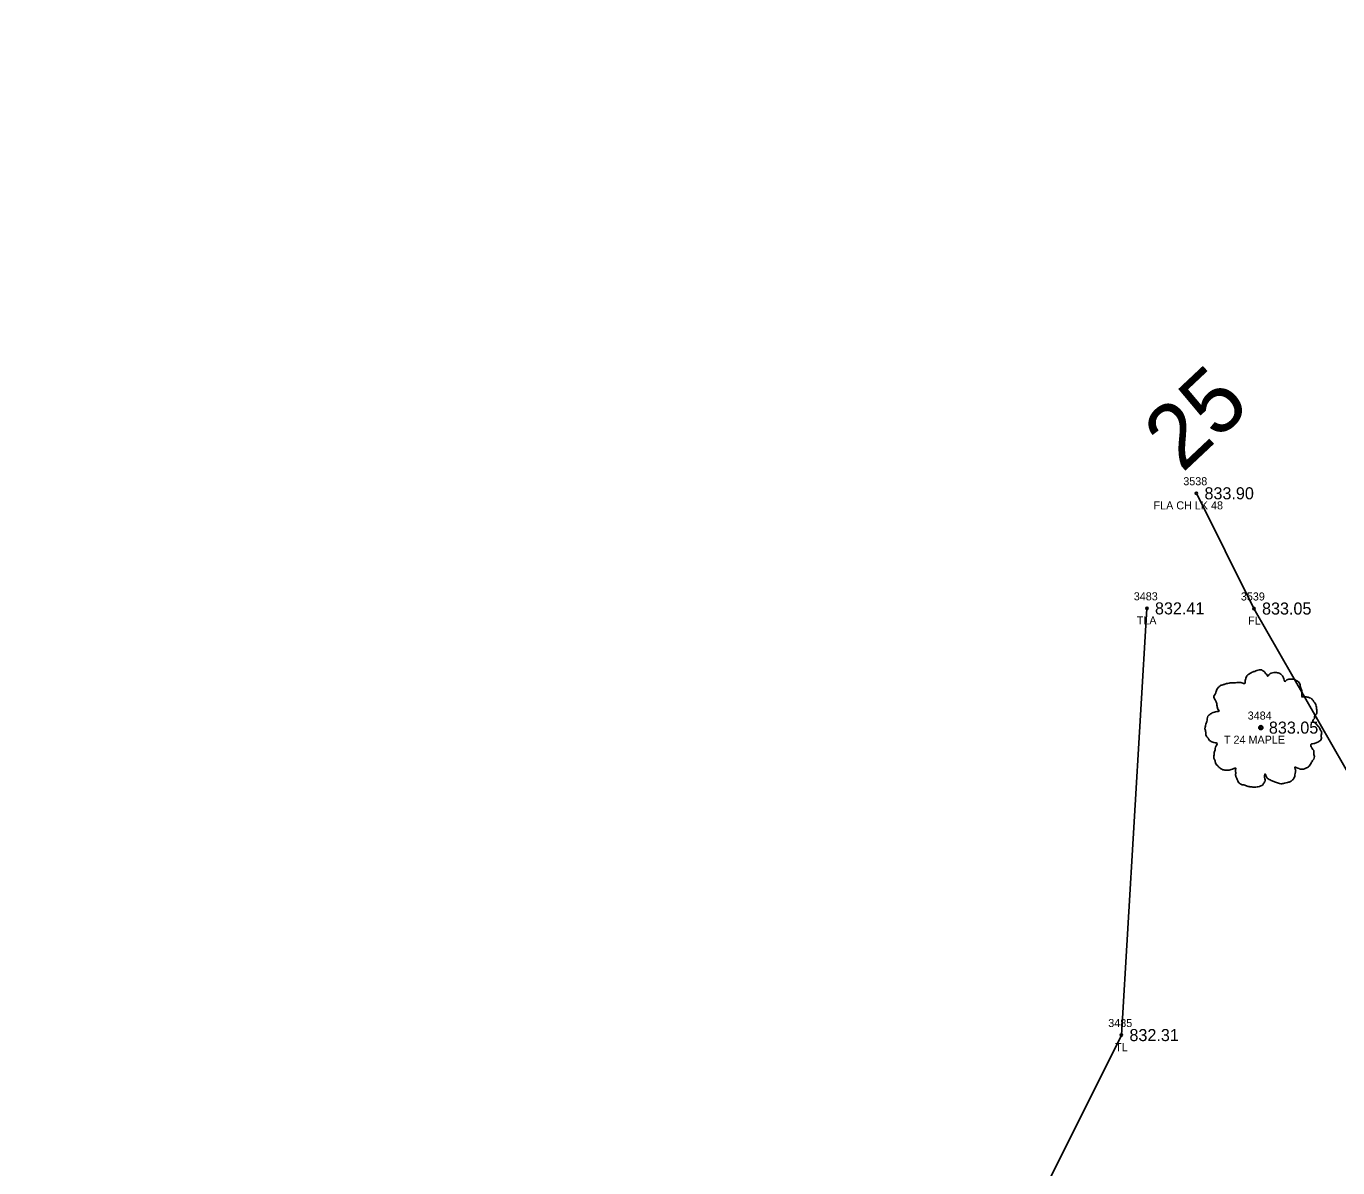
# Model space of a CAD drawing. Extents: x 1622501 to 1626664, y 1117816 to 1121579.
# Drawn here: x 1624496 to 1624658.9, y 1119930.4 to 1120072.3 of the extents above; entities that cross this region are included whole.
import ezdxf

# ---------------------------------------------------------------- set-up
doc = ezdxf.new("R2010")
doc.units = 0
for name, color, linetype in [('RD_EX_Fence_Other', 7, 'Continuous'), ('RD_EX_Fence_Other_txCode', 7, 'Continuous'), ('RD_EX_TX_Fence_Other_ELEV', 7, 'Continuous'), ('RD_EX_TX_VEG_ELEV', 7, 'Continuous'), ('RD_EX_VEG', 7, 'Continuous'), ('RD_EX_VEG_txCode', 7, 'Continuous'), ('RD_HC_TX_Sta50', 7, 'Continuous'), ('RD_SMD_Locator', 7, 'Continuous')]:
    doc.layers.add(name, color=color, linetype=linetype)

msp = doc.modelspace()

# ---------------------------------------------------------------- linework, layer by layer
at = {"layer": 'RD_EX_Fence_Other'}
msp.add_lwpolyline([(1624641.35, 1120014.22), (1624648.5, 1119999.9), (1624664.64, 1119971.73), (1624674.9, 1119954.09), (1624700.33, 1119983.2), (1624731.77, 1120019.72), (1624746.64, 1120034.86), (1624764.66, 1120053.21), (1624771.87, 1120060.24), (1624771.87, 1120060.24), (1624761.47, 1120072.27)], dxfattribs=at)
at = {"layer": 'RD_EX_VEG'}
msp.add_lwpolyline([(1624635.2, 1119999.92), (1624632.03, 1119946.89), (1624605.56, 1119893.73), (1624516.02, 1119817.45), (1624430.57, 1119748.11), (1624391.9, 1119714.38)], dxfattribs=at)
for centre, radius in [((1624649.35, 1119985.1), 0.25), ((1624649.33, 1119985.08), 0.0001)]:
    msp.add_circle(centre, radius, dxfattribs=at)
for points in [[(1624649.48, 1119992.27), (1624649.18, 1119992.29), (1624648.85, 1119992.19), (1624648.6, 1119992.09), (1624648.38, 1119992.02), (1624648.15, 1119991.92), (1624647.85, 1119991.74), (1624647.63, 1119991.54), (1624647.5, 1119991.29), (1624647.45, 1119991.07), (1624647.4, 1119990.79), (1624647.4, 1119990.62), (1624647.28, 1119990.59), (1624647.13, 1119990.62), (1624646.88, 1119990.69), (1624646.63, 1119990.69), (1624646.38, 1119990.69), (1624646.03, 1119990.67), (1624645.68, 1119990.67), (1624645.4, 1119990.62), (1624645.08, 1119990.57), (1624644.7, 1119990.44), (1624644.35, 1119990.32), (1624644.05, 1119990.07), (1624643.8, 1119989.6), (1624643.68, 1119989.25), (1624643.53, 1119989), (1624643.68, 1119988.55), (1624643.85, 1119988.2), (1624643.88, 1119988), (1624643.95, 1119987.57), (1624644.05, 1119987.35), (1624644.18, 1119987.15), (1624644.1, 1119987.12), (1624643.73, 1119987.07), (1624643.43, 1119986.97), (1624643, 1119986.75), (1624642.78, 1119986.52), (1624642.68, 1119986.2), (1624642.66, 1119985.85), (1624642.56, 1119985.65), (1624642.48, 1119985.37), (1624642.46, 1119985.3), (1624642.41, 1119984.97), (1624642.51, 1119984.52), (1624642.53, 1119984.17), (1624642.66, 1119983.95), (1624642.81, 1119983.77), (1624642.98, 1119983.52), (1624643.38, 1119983.3), (1624643.7, 1119983.2), (1624643.9, 1119983.17), (1624643.73, 1119982.67), (1624643.68, 1119982.32), (1624643.55, 1119981.92), (1624643.55, 1119981.85), (1624643.5, 1119981.37), (1624643.65, 1119981.05), (1624643.73, 1119980.67), (1624643.9, 1119980.45), (1624644.18, 1119980.15), (1624644.5, 1119979.92), (1624645, 1119979.8), (1624645.4, 1119979.82), (1624645.98, 1119980), (1624646.23, 1119980.07), (1624646.2, 1119979.9), (1624646.23, 1119979.52), (1624646.23, 1119979.1), (1624646.38, 1119978.77), (1624646.48, 1119978.5), (1624646.63, 1119978.25), (1624646.95, 1119978.03), (1624647.35, 1119977.95), (1624647.78, 1119977.8), (1624648.23, 1119977.73), (1624648.73, 1119977.7), (1624649.33, 1119977.85), (1624649.6, 1119977.98), (1624649.7, 1119978.15), (1624649.9, 1119978.53), (1624649.85, 1119978.75), (1624649.88, 1119979.35), (1624649.98, 1119979.17), (1624650.15, 1119978.82), (1624650.65, 1119978.53), (1624651.05, 1119978.35), (1624651.53, 1119978.2), (1624651.83, 1119978.13), (1624652.3, 1119978.2), (1624652.68, 1119978.28), (1624653.05, 1119978.4), (1624653.35, 1119978.67), (1624653.53, 1119978.95), (1624653.58, 1119979.22), (1624653.65, 1119979.6), (1624653.7, 1119979.77)], [(1624653.7, 1119979.77), (1624653.63, 1119979.95), (1624653.58, 1119980.2), (1624653.65, 1119980.17), (1624653.83, 1119980.12), (1624654.1, 1119980), (1624654.33, 1119979.92), (1624654.65, 1119979.95), (1624654.92, 1119980.05), (1624655.37, 1119980.32), (1624655.65, 1119980.8), (1624655.92, 1119981.2), (1624656, 1119981.52), (1624655.95, 1119981.75), (1624655.92, 1119982.25), (1624655.72, 1119982.5), (1624655.67, 1119982.62), (1624655.57, 1119983.02), (1624655.65, 1119983.07), (1624655.92, 1119983.12), (1624656.3, 1119983.25), (1624656.57, 1119983.37), (1624656.8, 1119983.55), (1624656.87, 1119983.77), (1624656.85, 1119984.17), (1624656.9, 1119984.57), (1624656.82, 1119984.72), (1624656.72, 1119984.87), (1624656.65, 1119985.07), (1624656.5, 1119985.22), (1624656.4, 1119985.37), (1624656.3, 1119985.47), (1624656.17, 1119985.62), (1624656, 1119985.75), (1624655.85, 1119985.8), (1624655.8, 1119985.95), (1624655.95, 1119986.15), (1624656, 1119986.25), (1624656.02, 1119986.47), (1624656.25, 1119986.82), (1624656.3, 1119987.22), (1624656.25, 1119987.65), (1624656.2, 1119987.92), (1624656.05, 1119988.2), (1624655.85, 1119988.45), (1624655.72, 1119988.62), (1624655.55, 1119988.75), (1624655.22, 1119988.87), (1624654.97, 1119988.92), (1624654.62, 1119988.92), (1624654.42, 1119988.97), (1624654.45, 1119989.02), (1624654.45, 1119989.17), (1624654.45, 1119989.45), (1624654.37, 1119989.9), (1624654.23, 1119990.39), (1624654.23, 1119990.42), (1624654.13, 1119990.67), (1624653.9, 1119990.87), (1624653.73, 1119990.97), (1624653.53, 1119991.09), (1624653.28, 1119991.12), (1624652.98, 1119991.12), (1624652.7, 1119991.07), (1624652.5, 1119990.97), (1624652.33, 1119990.84), (1624652.25, 1119990.99), (1624652.15, 1119991.29), (1624652.1, 1119991.44), (1624651.95, 1119991.62), (1624651.73, 1119991.82), (1624651.28, 1119991.94), (1624650.65, 1119991.87), (1624650.35, 1119991.67), (1624650.2, 1119991.49), (1624650.15, 1119991.62), (1624649.95, 1119991.82), (1624649.85, 1119991.99), (1624649.68, 1119992.12), (1624649.53, 1119992.22), (1624649.43, 1119992.27)]]:
    msp.add_spline(points, degree=3, dxfattribs=at)
at = {"layer": 'RD_SMD_Locator'}
for centre in [(1624641.35, 1120014.22), (1624635.2, 1119999.92), (1624648.5, 1119999.9), (1624649.35, 1119985.1), (1624632.03, 1119946.89)]:
    msp.add_circle(centre, 0.15, dxfattribs=at)

# ---------------------------------------------------------------- texts
at = {"layer": 'RD_EX_Fence_Other_txCode'}
for s, p in [('3538', (1624639.72, 1120015.22)), ('FLA CH LK 48', (1624636.03, 1120012.22)), ('3539', (1624646.87, 1120000.9)), ('FL', (1624647.77, 1119997.9))]:
    msp.add_text(s, height=1, dxfattribs=at).set_placement(p)
at = {"layer": 'RD_EX_TX_Fence_Other_ELEV'}
for s, p in [('833.90', (1624642.35, 1120013.47)), ('833.05', (1624649.5, 1119999.15))]:
    msp.add_text(s, height=1.5, dxfattribs=at).set_placement(p)
at = {"layer": 'RD_EX_TX_VEG_ELEV'}
for s, p in [('832.41', (1624636.2, 1119999.17)), ('833.05', (1624650.35, 1119984.35)), ('832.31', (1624633.03, 1119946.14))]:
    msp.add_text(s, height=1.5, dxfattribs=at).set_placement(p)
at = {"layer": 'RD_EX_VEG_txCode'}
for s, p in [('3483', (1624633.57, 1120000.92)), ('TLA', (1624633.94, 1119997.92)), ('3484', (1624647.72, 1119986.1)), ('T 24 MAPLE', (1624644.77, 1119983.1)), ('3485', (1624630.4, 1119947.89)), ('TL', (1624631.25, 1119944.89))]:
    msp.add_text(s, height=1, dxfattribs=at).set_placement(p)
at = {"layer": 'RD_HC_TX_Sta50'}
msp.add_text('25', height=8, rotation=43.2675, dxfattribs=at).set_placement((1624639.6, 1120016.67))

doc.saveas('drawing.dxf')
